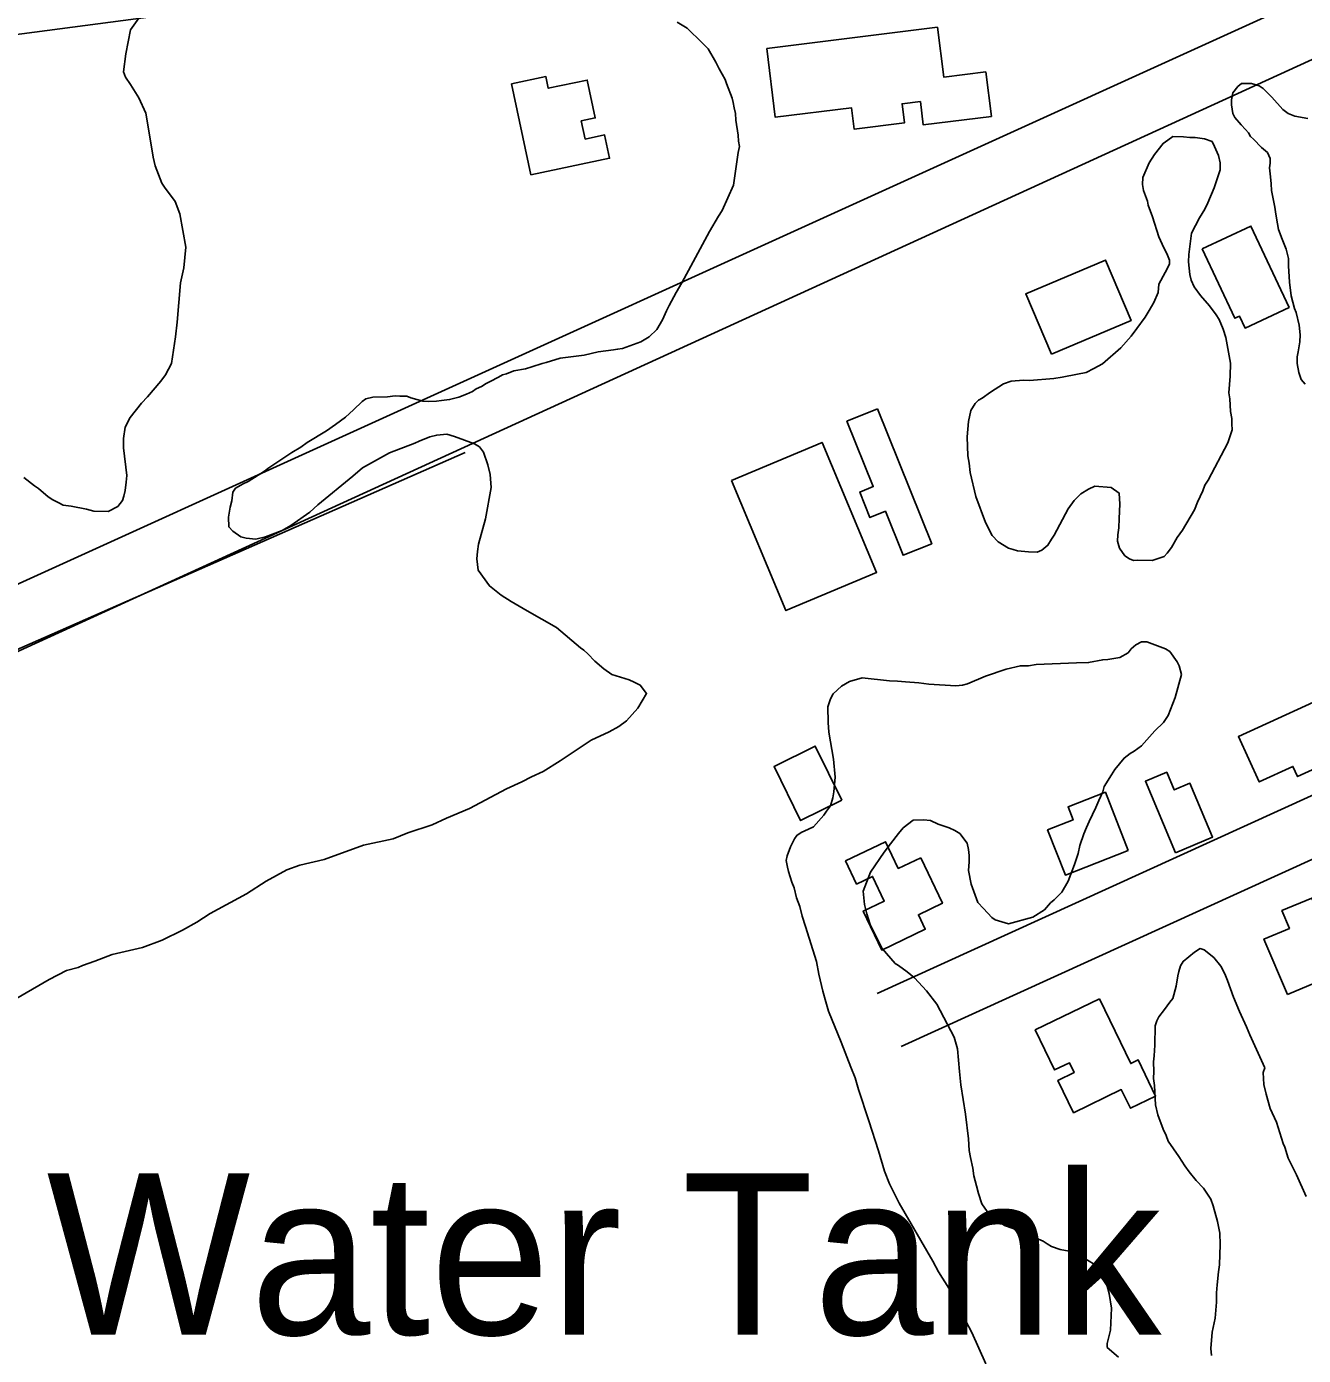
# Model space of a CAD drawing. Extents: x 3187622 to 3225504, y 800805 to 826213.
# Drawn here: x 3197481 to 3198138, y 813512 to 814196 of the extents above; entities that cross this region are included whole.
import ezdxf

# ---------------------------------------------------------------- set-up
doc = ezdxf.new("R2010")
doc.units = 0
for name, color, linetype in [('V-BLDG-OTLN', 7, 'Continuous'), ('V-DOMW-IDEN', 7, 'Continuous'), ('V-ROAD-CNTR', 7, 'Continuous'), ('V-SITE-VEGE', 7, 'Continuous'), ('V-TOPO-SHOR', 7, 'Continuous')]:
    doc.layers.add(name, color=color, linetype=linetype)

msp = doc.modelspace()

# ---------------------------------------------------------------- linework, layer by layer
at = {"layer": 'V-BLDG-OTLN'}
for points in [[(3197861.52, 814184.72), (3197949.37, 814195.62), (3197952.56, 814169.96), (3197974.23, 814172.65), (3197977.08, 814149.68), (3197942.06, 814145.33), (3197940.56, 814157.38), (3197931.12, 814156.21), (3197932.34, 814146.34), (3197906.5, 814143.13), (3197905.14, 814154.12), (3197865.92, 814149.25)], [(3197740.17, 814119.61), (3197730.24, 814166.47), (3197747.83, 814170.19), (3197749.11, 814164.19), (3197769.12, 814168.43), (3197773.25, 814148.93), (3197766.09, 814147.41), (3197768.08, 814138.05), (3197778.1, 814140.18), (3197780.64, 814128.19)], [(3198085.54, 814081.54), (3198110.63, 814093.33), (3198130.31, 814051.46), (3198107.63, 814040.81), (3198104.73, 814046.97), (3198102.32, 814045.83)], [(3198007.97, 814027.31), (3197994.8, 814058.47), (3198035.83, 814075.81), (3198049, 814044.65)], [(3197918.53, 813999.18), (3197946.38, 813929.86), (3197931.67, 813923.95), (3197922.6, 813946.54), (3197914.62, 813943.33), (3197909.35, 813956.44), (3197916.31, 813959.24), (3197902.8, 813992.86)], [(3197843.29, 813962.37), (3197889.94, 813981.99), (3197918.06, 813915.1), (3197871.41, 813895.49)], [(3198189.16, 813837.14), (3198151.16, 813819.71), (3198151.93, 813818.02), (3198134.62, 813810.08), (3198132.25, 813815.27), (3198114.9, 813807.31), (3198104.21, 813830.61), (3198158.94, 813855.72), (3198146.31, 813883.23), (3198146.92, 813883.51), (3198143.47, 813891.03), (3198156.21, 813896.88), (3198172.91, 813860.48), (3198177.49, 813862.58)], [(3197900.1, 813797.85), (3197878.91, 813787.46), (3197865.25, 813815.32), (3197886.44, 813825.71)], [(3198071.78, 813770.85), (3198056.35, 813807.64), (3198067.38, 813812.27), (3198071.18, 813803.22), (3198079.29, 813806.62), (3198090.93, 813778.89)], [(3198047.48, 813771.99), (3198015.17, 813759.34), (3198006.05, 813782.65), (3198019.17, 813787.78), (3198016.55, 813794.46), (3198035.75, 813801.97)], [(3197940.72, 813768.27), (3197951.86, 813744.86), (3197939.51, 813738.98), (3197943.08, 813731.47), (3197920.72, 813720.83), (3197911.19, 813740.85), (3197922.01, 813746), (3197915.98, 813758.67), (3197907.74, 813754.75), (3197902.05, 813766.7), (3197922.64, 813776.5), (3197929.17, 813762.78)], [(3198129.42, 813697.87), (3198117.37, 813726.41), (3198130.5, 813731.95), (3198126.64, 813741.08), (3198141.97, 813747.56), (3198145.75, 813738.6), (3198163.35, 813746.03), (3198175.47, 813717.32)], [(3198032.69, 813695.71), (3198048.85, 813662.41), (3198052.63, 813664.24), (3198061.62, 813645.7), (3198048.62, 813639.4), (3198043.96, 813649), (3198019.42, 813637.09), (3198011.35, 813653.75), (3198019.66, 813657.78), (3198017.23, 813662.79), (3198009.63, 813659.1), (3197999.65, 813679.68)]]:
    msp.add_lwpolyline(points, close=True, dxfattribs=at)
at = {"layer": 'V-ROAD-CNTR'}
for points in [[(3198218.61, 814284.37), (3198208.29, 814259.91), (3198198.5, 814247.18), (3198173.37, 814226.46), (3198145.72, 814213.61), (3196972.18, 813680.03), (3196284.21, 813390.62), (3195309.34, 812937.86)], [(3198246.25, 814272.71), (3198234.43, 814244.68), (3198220.21, 814226.19), (3198189.49, 814200.88), (3198158.25, 814186.35), (3197139.06, 813720.41), (3196296.35, 813363.18), (3195321.98, 812910.65)], [(3198872.84, 814124.83), (3198527.35, 813974.12), (3198211.02, 813831.66), (3197918.26, 813698.51)], [(3198184.27, 813786.53), (3197930.68, 813671.2)]]:
    msp.add_lwpolyline(points, dxfattribs=at)
at = {"layer": 'V-SITE-VEGE'}
for points in [[(3197479.28, 813963.91), (3197484.65, 813959.66), (3197486.7, 813958.32), (3197491.81, 813954.07), (3197494.11, 813952.47), (3197497.2, 813950.85), (3197499.51, 813949.77), (3197503.65, 813949.17), (3197511.41, 813947.72), (3197515.28, 813946.61), (3197522.54, 813946.47), (3197527.52, 813948.97), (3197529.92, 813952.04), (3197530.74, 813954.35), (3197531.31, 813957.2), (3197531.92, 813961.6), (3197532.24, 813964.96), (3197530.45, 813979.27), (3197530.54, 813983.94), (3197531.43, 813989.9), (3197533.86, 813994.78), (3197539.71, 814002.19), (3197542.89, 814005.5), (3197549.79, 814013.42), (3197552.19, 814016.74), (3197555.16, 814022.66), (3197557.24, 814036.37), (3197558.16, 814043.88), (3197559.85, 814064.09), (3197561.56, 814071.84), (3197562.54, 814082.46), (3197559.5, 814099.65), (3197557.02, 814105.92), (3197555.26, 814108.55), (3197551.96, 814112.77), (3197550.2, 814115.4), (3197546.74, 814124.29), (3197545.79, 814128.72), (3197543.23, 814144.34), (3197542.07, 814151.37), (3197538.33, 814159.23), (3197534.05, 814166.05), (3197531.53, 814169.99), (3197530.54, 814172.61), (3197531.76, 814181.93), (3197534.08, 814194.34), (3197538.34, 814200.23)], [(3197815.47, 814198.25), (3197820.59, 814195.04), (3197828.24, 814187.62), (3197831.29, 814184.45), (3197835.31, 814177.62), (3197837.06, 814174.21), (3197840.07, 814168.71), (3197840.81, 814166.62), (3197843.77, 814159.03), (3197844.25, 814156.95), (3197844.72, 814154.09), (3197845.44, 814151.22), (3197845.63, 814147.84), (3197846.78, 814140.03), (3197846.98, 814136.91), (3197847.45, 814134.31), (3197846.87, 814131.21), (3197844.47, 814114.38)], [(3198138.59, 814011.91), (3198136.56, 814014.28), (3198135.34, 814017.94), (3198134.39, 814022.63), (3198134.45, 814026), (3198135.02, 814028.58), (3198135.9, 814033.76), (3198135.97, 814037.39), (3198135.55, 814042.33), (3198133.86, 814048.85), (3198133.12, 814050.94), (3198131.43, 814057.46), (3198130.52, 814064.49), (3198129.91, 814072.8), (3198129.98, 814076.69), (3198128.78, 814081.39), (3198126.8, 814086.61), (3198124.82, 814091.58), (3198124.36, 814094.45), (3198123.41, 814099.4), (3198122.97, 814103.04), (3198121.31, 814111.63), (3198121.12, 814115.01), (3198120.67, 814118.65), (3198120.24, 814123.33), (3198120.55, 814125.66), (3198120.59, 814128), (3198119.1, 814131.14), (3198116.03, 814133.79), (3198111.96, 814138.02), (3198110.43, 814139.35), (3198109.43, 814141.19), (3198107.91, 814143.03), (3198105.62, 814145.41), (3198102.32, 814149.11), (3198101.32, 814151.2), (3198100.63, 814155.63), (3198100.68, 814158.22), (3198101.27, 814161.84), (3198103.92, 814165.17), (3198105.77, 814166.69), (3198110.96, 814166.59), (3198114.83, 814165.48), (3198116.88, 814164.14), (3198119.43, 814161.76), (3198121.46, 814159.64), (3198127.05, 814153.3), (3198129.87, 814151.17), (3198133.21, 814149.81), (3198139.94, 814148.64)], [(3198088.59, 813962.53), (3198086.98, 813959.96), (3198085.89, 813957.13), (3198083.18, 813951.21), (3198081.55, 813947.35), (3198075.38, 813936.83), (3198072.71, 813932.99), (3198069.76, 813927.85), (3198067.63, 813925.04), (3198066.03, 813923.26), (3198059.77, 813921.3), (3198052.5, 813921.44), (3198050.17, 813921.23), (3198048.1, 813922.05), (3198045.8, 813923.65), (3198043.02, 813927.59), (3198042.05, 813931.24), (3198042.11, 813934.36), (3198042.7, 813937.98), (3198042.8, 813942.91), (3198043.2, 813950.17), (3198042.79, 813955.88), (3198038.7, 813958.82), (3198030.4, 813959.5), (3198027, 813958.01), (3198023.06, 813955.49), (3198019.62, 813952.18), (3198016.68, 813947.82), (3198009.42, 813934.21), (3198008.08, 813932.16), (3198006.2, 813929.08), (3198003.04, 813926.55), (3198000.68, 813925.56), (3197996.27, 813925.64), (3197990.57, 813926.27), (3197988.25, 813926.83), (3197985.93, 813927.66), (3197980.54, 813930.88), (3197977.49, 813934.05), (3197973.99, 813940.86), (3197969.06, 813954.2), (3197966.18, 813966.45), (3197965.75, 813971.39), (3197965.05, 813975.03), (3197964.72, 813984.9), (3197965.39, 813992.67), (3197966.53, 813998.36), (3197968.68, 814001.95), (3197970.53, 814003.73), (3197972.37, 814004.73), (3197976.58, 814007.77), (3197983.41, 814012.05), (3197987.33, 814013.53), (3197993.56, 814013.93), (3197996.68, 814013.87), (3198009.16, 814014.92), (3198013.58, 814015.62), (3198021.39, 814017.02), (3198025.82, 814017.98), (3198029.75, 814019.98), (3198034.21, 814022.48), (3198043.71, 814030.61), (3198049.02, 814036.73), (3198051.95, 814040.57), (3198056.22, 814046.45), (3198058.36, 814049.79), (3198060.77, 814053.89), (3198062.95, 814059.04), (3198063.29, 814063.45), (3198066.52, 814069.35), (3198068.68, 814073.72), (3198068.72, 814075.8), (3198067.73, 814078.41), (3198064.98, 814083.92), (3198063.24, 814087.84), (3198060.07, 814098.02), (3198057.85, 814104.04), (3198057.37, 814106.12), (3198055.4, 814111.61), (3198054.94, 814114.73), (3198055.01, 814118.36), (3198058.27, 814125.82), (3198060.95, 814130.19), (3198065.47, 814135.81), (3198067.84, 814137.58), (3198070.47, 814139.34), (3198075.92, 814139.24), (3198079.28, 814138.91), (3198081.88, 814138.86), (3198086.8, 814138.25), (3198090.66, 814136.88), (3198091.91, 814134.26), (3198093.89, 814129.55), (3198094.86, 814125.9), (3198094.79, 814122.27), (3198091.76, 814112.98), (3198088.49, 814105.26), (3198086.87, 814101.92), (3198084.19, 814097.56), (3198080.15, 814089.59), (3198078.64, 814078.72)], [(3197844.47, 814114.38), (3197838.51, 814101.26), (3197836.64, 814098.45), (3197832.07, 814090.49), (3197823.72, 814074.82), (3197817.8, 814064.04), (3197814.86, 814059.16), (3197811.35, 814052.48), (3197810, 814049.65), (3197807.83, 814045.02), (3197804.89, 814040.15), (3197800.92, 814036.33), (3197796.72, 814033.82), (3197787.31, 814030.37), (3197784.71, 814029.9), (3197782.62, 814029.68), (3197774.82, 814028.53), (3197767.52, 814026.86), (3197755.29, 814025.28), (3197747.98, 814023.08), (3197745.9, 814022.6), (3197740.67, 814020.89), (3197737.28, 814019.92), (3197731.29, 814018.73), (3197727.63, 814017.25), (3197725.54, 814016.77), (3197723.44, 814015.51), (3197719.25, 814013.26), (3197717.15, 814012.26), (3197714.79, 814010.75), (3197711.91, 814009.51), (3197710.07, 814008.24), (3197706.93, 814006.75), (3197703, 814005.27), (3197698.31, 814004.06), (3197694.15, 814003.62), (3197691.54, 814003.15), (3197687.39, 814002.97), (3197684.54, 814003.29), (3197678.34, 814004.96), (3197676.28, 814005.78), (3197672.65, 814005.85), (3197670.32, 814005.9), (3197666.42, 814005.45), (3197658.89, 814005.34), (3197655.24, 814004.37), (3197653.39, 814003.11), (3197648.9, 813998.79), (3197644.67, 813994.97), (3197639.67, 813991.18), (3197634.93, 813987.9), (3197624.96, 813981.86), (3197621.8, 813979.58), (3197617.07, 813976.82), (3197604.71, 813968.5), (3197603.13, 813967.23), (3197594.73, 813961.94), (3197592.11, 813960.7), (3197588.17, 813958.44), (3197586.83, 813956.39), (3197586.23, 813951.99), (3197585.39, 813948.63), (3197584.51, 813943.46), (3197584.67, 813938.52), (3197586.71, 813936.4), (3197590.8, 813933.47), (3197593.64, 813932.64), (3197598.56, 813932.28), (3197603.52, 813933.48), (3197612.15, 813936.69), (3197616.61, 813939.2), (3197626.34, 813946.02), (3197630.56, 813949.83), (3197648.5, 813964.54), (3197653.51, 813968.85), (3197667.42, 813976.63), (3197680.48, 813981.57), (3197682.58, 813982.56), (3197688.07, 813984.79), (3197691.73, 813985.76), (3197696.93, 813986.18), (3197700.79, 813985.07), (3197711.1, 813981.23), (3197713.67, 813979.63), (3197715.69, 813976.99), (3197717.9, 813970.46), (3197719.1, 813965.51), (3197719.75, 813958.75), (3197716.85, 813942.72), (3197713.22, 813929.55), (3197712.63, 813925.93), (3197712.29, 813922.04), (3197712.96, 813916.32), (3197718.77, 813908.16), (3197724.91, 813903.37), (3197730.04, 813900.16), (3197738.25, 813895.33), (3197753.39, 813886.73), (3197765.65, 813876.38), (3197767.44, 813875.04), (3197769.48, 813873.19)], [(3198078.64, 814078.72), (3198078.56, 814074.83), (3198079.22, 814068.33), (3198079.94, 814065.46), (3198081.43, 814062.06), (3198084.72, 814057.58), (3198089.29, 814052.3), (3198092.83, 814047.56), (3198094.34, 814045.2), (3198096.32, 814040.23), (3198097.8, 814036.05), (3198100.14, 814022.77), (3198100.01, 814016.02), (3198099.32, 814007.47), (3198099.78, 814004.35), (3198100.17, 813997.86), (3198100.88, 813994.21), (3198100.83, 813991.61), (3198101.03, 813988.5), (3198098.82, 813981.79), (3198088.59, 813962.53)], [(3197769.48, 813873.19), (3197773.04, 813869.48), (3197777.64, 813865.5), (3197781.73, 813862.57), (3197790.76, 813859.8), (3197793.34, 813858.71), (3197796.42, 813857.1), (3197799.71, 813852.88), (3197795.15, 813845.19), (3197789.32, 813838.81), (3197785.37, 813835.77), (3197780.39, 813833.01), (3197771.22, 813828.78), (3197755.18, 813818.19), (3197746.51, 813812.65), (3197740.49, 813809.91), (3197735.51, 813807.41), (3197727.66, 813803.67), (3197708.52, 813793.66), (3197696.74, 813788.69), (3197689.41, 813785.2), (3197676.87, 813781.03), (3197669.29, 813778.07), (3197653.92, 813774.73), (3197633.79, 813767.33), (3197621.28, 813764.46), (3197614.48, 813762), (3197603.99, 813756.23), (3197593.74, 813749.68), (3197575.12, 813739.66), (3197568.29, 813735.12), (3197560.94, 813731.11), (3197550.46, 813725.86), (3197540.27, 813722.17), (3197524.63, 813718.58), (3197515.74, 813715.11), (3197509.47, 813712.9), (3197507.11, 813711.91), (3197501.11, 813710.21), (3197492.2, 813705.71), (3197475.14, 813695.66)], [(3197974.19, 813507.99), (3197966.97, 813523.96), (3197959.72, 813537.86), (3197957.72, 813542.05), (3197955.22, 813546.77), (3197949.93, 813555.17), (3197946.92, 813560.68), (3197929.59, 813590.6), (3197924.6, 813600.56), (3197922.13, 813607.09), (3197918.95, 813617.53), (3197914.06, 813632.94), (3197908.67, 813649.14), (3197906.96, 813655.14), (3197904.73, 813660.63), (3197899.79, 813673.44), (3197893.35, 813689.4), (3197891.89, 813694.1), (3197890.43, 813699.57), (3197888.27, 813708.44), (3197887.1, 813714.95), (3197881.48, 813732.96), (3197879.76, 813738.19), (3197878.56, 813743.14), (3197876.83, 813747.59), (3197875.63, 813752.8), (3197874.39, 813755.68), (3197872.68, 813761.16), (3197872.21, 813763.5), (3197871.49, 813766.9), (3197872.06, 813769.22), (3197873.7, 813773.86), (3197875.86, 813777.97), (3197876.93, 813779.76), (3197879.3, 813781.28), (3197882.96, 813783.02), (3197885.58, 813784.27), (3197890.89, 813790.13), (3197892.22, 813792.19), (3197894.36, 813795), (3197895.47, 813799.13), (3197896.05, 813802.23), (3197896.71, 813809.74), (3197895.86, 813819.1), (3197893.53, 813832.9), (3197893.11, 813837.84), (3197893, 813845.89), (3197894.38, 813850.01), (3197895.73, 813852.58), (3197899.96, 813856.66), (3197904.15, 813858.91), (3197910.68, 813860.86), (3197924.66, 813859.29), (3197928.81, 813859.21), (3197932.96, 813858.87), (3197939.69, 813858.22), (3197944.87, 813857.6), (3197958.87, 813856.81), (3197962.25, 813857.01), (3197964.86, 813857.74), (3197974.02, 813861.71), (3197984.73, 813865.4), (3197992.02, 813867.07), (3197996.18, 813866.99), (3198000.08, 813867.7), (3198020.86, 813868.59), (3198027.09, 813868.73), (3198034.39, 813870.15), (3198036.98, 813870.36), (3198043.23, 813871.27), (3198047.43, 813873.79), (3198049.03, 813875.83)], [(3198049.03, 813875.83), (3198051.4, 813877.86), (3198054.29, 813879.36), (3198057.14, 813879.31), (3198066.68, 813875.75), (3198068.98, 813874.41), (3198072.78, 813869.15), (3198073.77, 813867.05), (3198074.98, 813862.62), (3198071.64, 813850.74), (3198068.09, 813841.47), (3198065.69, 813837.88), (3198061.19, 813833.56), (3198058.53, 813830.49), (3198054.29, 813825.91), (3198050.61, 813823.12), (3198048.5, 813821.86), (3198045.35, 813819.59), (3198040.56, 813813.71), (3198038.95, 813810.89), (3198035.2, 813804.99), (3198034.37, 813802.16), (3198032.47, 813797.78), (3198030.84, 813794.18), (3198027.33, 813786.98), (3198025.97, 813783.89), (3198024.61, 813780.55), (3198022.68, 813774.61), (3198021.82, 813770.48), (3198019.89, 813764.81), (3198016.62, 813756.31), (3198013.39, 813750.66), (3198009.42, 813746.58), (3198007.58, 813745.06), (3198004.39, 813741.49), (3197998.35, 813737.71), (3197985.83, 813734.32), (3197979.12, 813736.27), (3197977.33, 813737.6), (3197973, 813742.1), (3197970.21, 813745.26), (3197966.76, 813754.67), (3197965.34, 813761.71), (3197965.68, 813766.11), (3197965.75, 813769.49), (3197965.29, 813772.61), (3197964.57, 813775.74), (3197960.78, 813780.74), (3197958.21, 813782.35), (3197955.38, 813783.7), (3197949.71, 813785.63), (3197945.85, 813787.52), (3197942.23, 813787.85), (3197936.77, 813787.69), (3197931.77, 813783.63), (3197929.37, 813780.83), (3197925.12, 813775.46), (3197921.92, 813771.11), (3197914.98, 813760.86), (3197911.16, 813751.08), (3197911.8, 813744.32), (3197913, 813739.36), (3197914.71, 813733.88), (3197920.96, 813721.56), (3197927.56, 813713.91), (3197929.36, 813712.84), (3197933.71, 813709.64), (3197937.54, 813706.45), (3197943.64, 813699.84), (3197948.96, 813692.99), (3197957.97, 813675.95), (3197959.67, 813669.95), (3197960.74, 813658.25), (3197961.39, 813651.49), (3197963.7, 813636.39), (3197965.27, 813623.65), (3197965.67, 813617.67), (3197966.38, 813614.02), (3197967.57, 813608.55), (3197968.01, 813604.65), (3197969.47, 813599.43), (3197970.43, 813595.52), (3197972.15, 813590.3), (3197974.93, 813586.35), (3197976.45, 813584.5), (3197979.52, 813582.11), (3197983.87, 813579.17), (3197988.25, 813577.53), (3197991.85, 813575.9), (3197996.23, 813574.26), (3197998.8, 813572.91), (3198001.38, 813572.08), (3198003.7, 813571), (3198005.75, 813569.67), (3198008.06, 813568.33)], [(3198086.23, 813598.21), (3198082.41, 813602.18), (3198078.87, 813606.66), (3198076.59, 813609.82), (3198073.57, 813614.55), (3198068.01, 813622.44), (3198067.02, 813625.32), (3198065.53, 813628.72), (3198062.82, 813636.04), (3198061.63, 813641.25), (3198061.04, 813651.12), (3198060.59, 813654.77), (3198060.66, 813658.4), (3198060.49, 813663.33), (3198060.81, 813666.44), (3198061.18, 813671.88), (3198061.37, 813681.74), (3198062.2, 813684.32), (3198063.28, 813686.37), (3198066.2, 813690.21), (3198068.88, 813694.05), (3198070.46, 813695.84), (3198072.15, 813702.29), (3198073.02, 813707.47), (3198073.59, 813709.79), (3198074.42, 813712.63), (3198075.77, 813714.94), (3198081.57, 813719.76), (3198084.46, 813721.52), (3198086.52, 813720.96), (3198091.63, 813716.97), (3198095.18, 813712.49), (3198097.18, 813708.56), (3198098.67, 813705.15), (3198101.62, 813696.53), (3198104.85, 813689.2), (3198108.33, 813681.35), (3198110.07, 813677.17), (3198117.79, 813660.15)], [(3198117.79, 813660.15), (3198116.96, 813657.83), (3198117.36, 813651.59), (3198118.56, 813646.64), (3198120.5, 813639.33), (3198123.74, 813632.26), (3198127.16, 813621.3), (3198128.16, 813619.46), (3198129.87, 813613.72), (3198134.11, 813605.07), (3198139.09, 813594.08)], [(3198090.28, 813512.24), (3198090.08, 813515.87), (3198090.77, 813524.16), (3198092.2, 813531.41), (3198092.88, 813539.7), (3198092.97, 813544.36), (3198093.31, 813548.51), (3198093.96, 813555.25), (3198094.55, 813558.87), (3198094.75, 813569.24), (3198094.6, 813575.22), (3198093.42, 813581.21), (3198091.25, 813589.29), (3198090.01, 813592.69), (3198086.23, 813598.21)], [(3198008.06, 813568.33), (3198012.44, 813566.68), (3198017.09, 813565.81), (3198021.21, 813564.44), (3198025.32, 813562.02), (3198027.37, 813560.68), (3198029.68, 813559.34), (3198032.23, 813557.22), (3198034.5, 813553.54), (3198036.48, 813548.57), (3198037.69, 813544.14), (3198038.84, 813536.59), (3198038.36, 813525.18), (3198036.68, 813518.46), (3198036.64, 813516.39), (3198042.51, 813511.34)]]:
    msp.add_lwpolyline(points, dxfattribs=at)
at = {"layer": 'V-TOPO-SHOR'}
msp.add_line((3196978.83, 813656.95), (3197706.39, 813976.76), dxfattribs=at)
msp.add_lwpolyline([(3196891.11, 814123.56), (3197171.68, 814151.88), (3197562.93, 814203.36)], dxfattribs=at)

# ---------------------------------------------------------------- texts
at = {"layer": 'V-DOMW-IDEN'}
msp.add_text('Water Tank', height=83, dxfattribs=at).set_placement((3197490.96, 813522.91))

doc.saveas('drawing.dxf')
